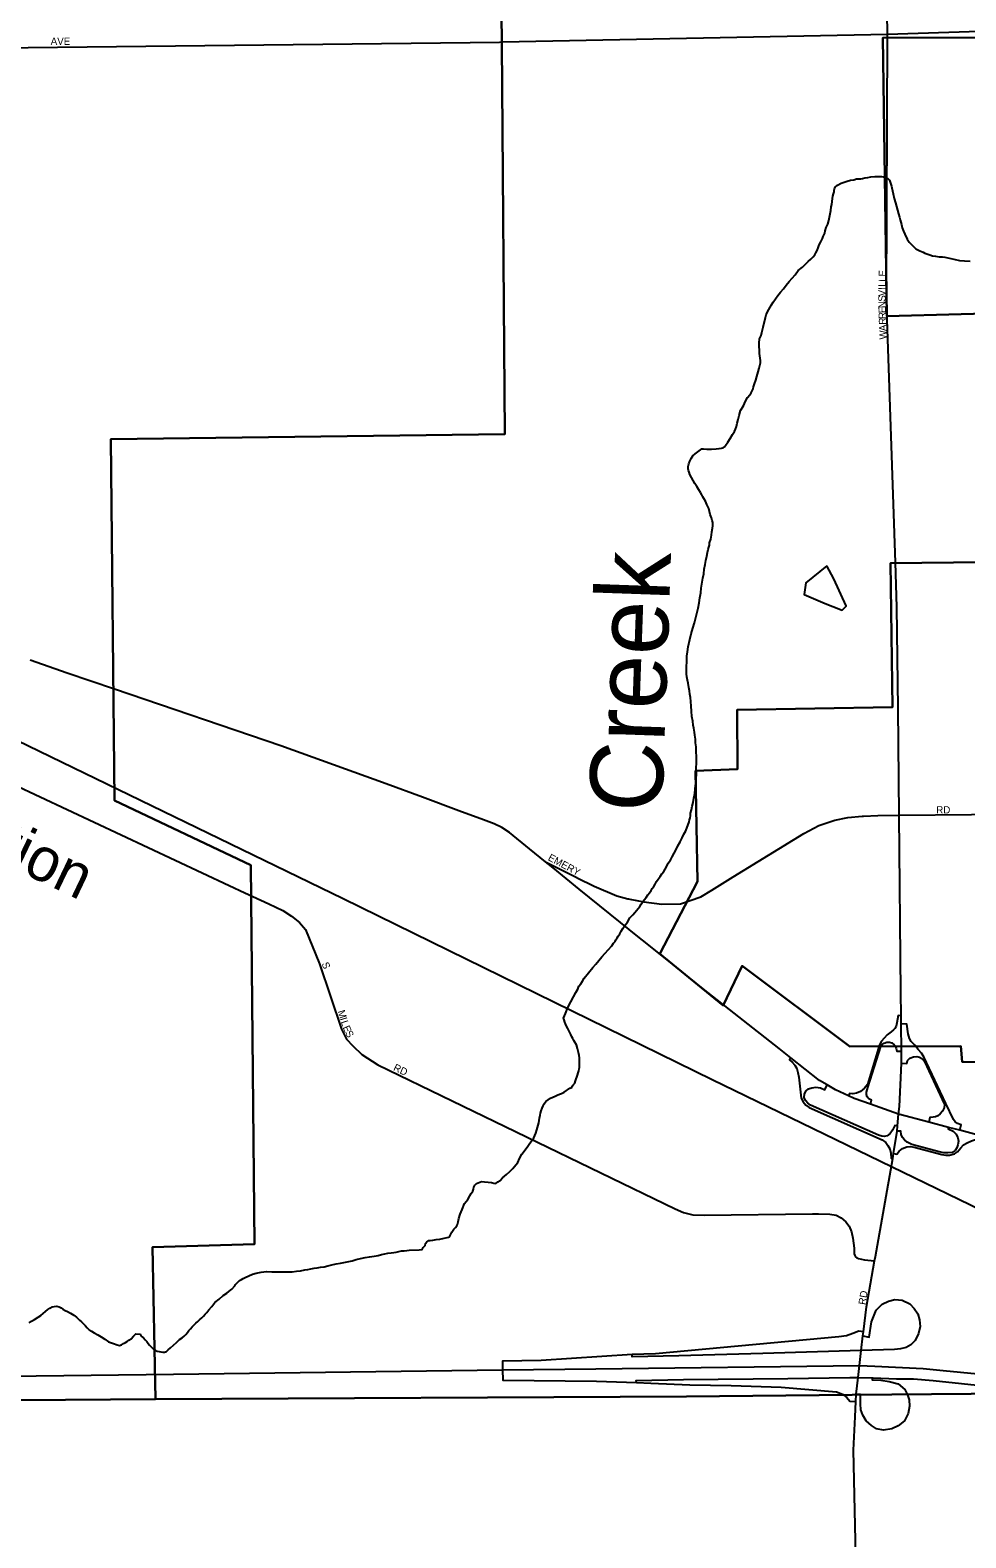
# Model space of a CAD drawing. Extents: x 2010165 to 2382125, y 1060529 to 1407316.
# Drawn here: x 2227010 to 2233426, y 1247901 to 1258243 of the extents above; entities that cross this region are included whole.
import ezdxf

# ---------------------------------------------------------------- set-up
doc = ezdxf.new("R2010")
doc.units = 0
for name, color, linetype in [('GM_P_County_Alignment', 7, 'Continuous'), ('GM_X_City_Street', 7, 'Continuous'), ('GM_X_City_Street_Text', 7, 'Continuous'), ('GM_X_Corporation', 7, 'Continuous'), ('GM_X_Interchange_Ramps', 7, 'Continuous'), ('GM_X_Interstate_Route', 7, 'Continuous'), ('GM_X_Minor_Lake', 7, 'Continuous'), ('GM_X_Minor_River', 7, 'Continuous'), ('GM_X_Minor_River_Text', 7, 'Continuous'), ('GM_X_Rail_Line', 7, 'Continuous'), ('GM_X_Rail_Line_Text', 7, 'Continuous'), ('GM_X_State_Route', 7, 'Continuous')]:
    doc.layers.add(name, color=color, linetype=linetype)

msp = doc.modelspace()

# ---------------------------------------------------------------- linework, layer by layer
at = {"layer": 'GM_P_County_Alignment'}
msp.add_lwpolyline([(2232374, 1250123), (2232416, 1250124), (2232494, 1250122), (2232536, 1250114), (2232571, 1250097), (2232604, 1250070), (2232625, 1250040), (2232641, 1250001), (2232652, 1249956), (2232660, 1249888), (2232661, 1249849), (2232664, 1249839), (2232670, 1249829), (2232679, 1249821), (2232690, 1249817), (2232731, 1249809), (2232800, 1249801)], dxfattribs=at)
at = {"layer": 'GM_X_City_Street'}
for points in [[(2232885, 1256325), (2232882, 1256407), (2232889, 1258216), (2232880, 1258794)], [(2232889, 1258216), (2233729, 1258242)], [(2222691, 1258072), (2222698, 1258072), (2222713, 1258073), (2223345, 1258089), (2224974, 1258102), (2230228, 1258161), (2230250, 1258162)], [(2230250, 1258162), (2232889, 1258216)], [(2232943, 1254592), (2232885, 1256325)], [(2232961, 1253593), (2232953, 1254285), (2232943, 1254592)], [(2225039, 1253940), (2228375, 1252375), (2228481, 1252326)], [(2232981, 1251642), (2232969, 1252858), (2232961, 1253593)], [(2232725, 1252852), (2232823, 1252855)], [(2232823, 1252855), (2232969, 1252858)], [(2232969, 1252858), (2235449, 1252882)], [(2231685, 1252345), (2231830, 1252436), (2232315, 1252733), (2232419, 1252787), (2232528, 1252824), (2232617, 1252842), (2232714, 1252852), (2232725, 1252852)], [(2230544, 1252539), (2230703, 1252459), (2230758, 1252431), (2230762, 1252429)], [(2230762, 1252429), (2230878, 1252372), (2231033, 1252305), (2231109, 1252285), (2231114, 1252284), (2231123, 1252282)], [(2231123, 1252282), (2231217, 1252263), (2231341, 1252249), (2231469, 1252251), (2231610, 1252298), (2231685, 1252345)], [(2228481, 1252326), (2228646, 1252250), (2228742, 1252204), (2228802, 1252166), (2228857, 1252123), (2228898, 1252073), (2228993, 1251839), (2229146, 1251391), (2229179, 1251322), (2229223, 1251276), (2229284, 1251216), (2229395, 1251147), (2231434, 1250159), (2231489, 1250134), (2231553, 1250116), (2231631, 1250115), (2232374, 1250123)], [(2232984, 1251239), (2232983, 1251426), (2232983, 1251483), (2232981, 1251642)], [(2232806, 1249832), (2232925, 1250503), (2232931, 1250537), (2232954, 1250692), (2232957, 1250728), (2232965, 1250807), (2232971, 1250860), (2232985, 1251157), (2232984, 1251239)], [(2232674, 1248887), (2232687, 1249002), (2232696, 1249084), (2232708, 1249186), (2232720, 1249286), (2232724, 1249315), (2232744, 1249486), (2232800, 1249801), (2232806, 1249832)], [(2232743, 1244071), (2232705, 1246230), (2232655, 1248503), (2232666, 1248731), (2232672, 1248836), (2232674, 1248887)]]:
    msp.add_lwpolyline(points, dxfattribs=at)
at = {"layer": 'GM_X_Corporation'}
for points in [[(2230214, 1260821), (2230244, 1258152), (2230265, 1255472), (2227564, 1255437), (2227588, 1252958), (2228523, 1252515), (2228548, 1249915), (2227849, 1249896), (2227869, 1248852), (2225087, 1248832), (2224248, 1248817), (2224194, 1250800), (2223519, 1250795), (2223513, 1251349), (2222349, 1251338), (2222348, 1251199), (2220710, 1251189), (2220707, 1252671), (2219651, 1252687)], [(2235366, 1248905), (2232646, 1248883), (2231511, 1248872), (2227869, 1248852), (2227849, 1249896), (2228548, 1249915), (2228523, 1252515), (2227588, 1252958), (2227564, 1255437), (2230265, 1255472), (2230244, 1258152), (2230214, 1260821), (2233473, 1260882)], [(2234414, 1256323), (2232884, 1256281), (2232856, 1258191), (2233719, 1258193)], [(2233719, 1258193), (2232856, 1258191), (2232884, 1256281), (2234414, 1256323)], [(2233985, 1251164), (2233400, 1251167), (2233392, 1251273), (2232631, 1251272), (2231893, 1251826), (2231761, 1251553), (2231327, 1251907), (2231586, 1252404), (2231572, 1253162), (2231861, 1253173), (2231857, 1253580), (2232924, 1253598), (2232910, 1254587), (2235499, 1254614)], [(2235499, 1254614), (2232910, 1254587), (2232924, 1253598), (2231857, 1253580), (2231861, 1253173), (2231572, 1253162), (2231586, 1252404), (2231327, 1251907), (2231761, 1251553), (2231893, 1251826), (2232631, 1251272), (2233392, 1251273), (2233400, 1251167), (2233985, 1251164)], [(2219671, 1248714), (2220282, 1248742), (2224248, 1248817), (2225087, 1248832), (2227869, 1248852), (2231511, 1248872), (2232646, 1248883), (2235366, 1248905)]]:
    msp.add_lwpolyline(points, dxfattribs=at)
at = {"layer": 'GM_X_Interchange_Ramps'}
for points in [[(2232983, 1251483), (2232961, 1251484), (2232953, 1251434), (2232948, 1251411), (2232940, 1251395), (2232931, 1251386), (2232913, 1251372), (2232886, 1251351), (2232865, 1251329), (2232848, 1251309), (2232833, 1251282), (2232751, 1251012), (2232732, 1250986), (2232704, 1250964), (2232676, 1250951), (2232650, 1250947), (2232628, 1250950), (2232621, 1250934)], [(2233384, 1250697), (2233393, 1250734), (2233368, 1250743), (2233353, 1250755), (2233341, 1250771), (2233289, 1250880), (2233138, 1251200), (2233121, 1251225), (2233099, 1251252), (2233077, 1251280), (2233052, 1251307), (2233039, 1251327), (2233030, 1251358), (2233021, 1251425), (2232983, 1251426)], [(2232773, 1250876), (2232780, 1250903), (2232761, 1250913), (2232749, 1250927), (2232745, 1250943), (2232745, 1250959), (2232753, 1250991), (2232842, 1251271), (2232853, 1251286), (2232866, 1251295), (2232885, 1251301), (2232903, 1251302), (2232918, 1251296), (2232934, 1251284), (2232943, 1251271), (2232948, 1251259), (2232953, 1251240), (2232984, 1251239)], [(2232985, 1251157), (2233021, 1251156), (2233027, 1251176), (2233043, 1251191), (2233067, 1251201), (2233091, 1251202), (2233108, 1251199), (2233124, 1251190), (2233142, 1251169), (2233279, 1250873), (2233278, 1250850), (2233266, 1250827), (2233250, 1250809), (2233235, 1250797), (2233219, 1250790), (2233203, 1250787), (2233180, 1250785), (2233172, 1250752)], [(2232227, 1251195), (2232217, 1251181), (2232235, 1251165), (2232254, 1251143), (2232266, 1251121), (2232275, 1251093), (2232280, 1251062), (2232296, 1250917), (2232310, 1250892), (2232329, 1250870), (2232351, 1250854), (2232853, 1250632), (2232877, 1250614), (2232892, 1250592), (2232905, 1250570), (2232912, 1250540), (2232913, 1250505), (2232925, 1250503)], [(2232957, 1250728), (2232938, 1250730), (2232924, 1250698), (2232908, 1250675), (2232887, 1250659), (2232867, 1250655), (2232850, 1250656), (2232826, 1250664), (2232360, 1250869), (2232342, 1250882), (2232326, 1250902), (2232317, 1250921), (2232320, 1250946), (2232331, 1250967), (2232348, 1250981), (2232370, 1250989), (2232397, 1250992), (2232430, 1250988), (2232458, 1250975), (2232476, 1251008)], [(2233306, 1250717), (2233304, 1250708), (2233339, 1250690), (2233360, 1250670), (2233372, 1250646), (2233375, 1250622), (2233372, 1250598), (2233365, 1250577), (2233352, 1250558), (2233333, 1250545), (2233302, 1250542), (2233275, 1250543), (2233242, 1250549), (2233055, 1250599), (2233023, 1250615), (2233005, 1250631), (2232991, 1250647), (2232983, 1250668), (2232981, 1250690), (2232954, 1250692)], [(2232931, 1250537), (2232952, 1250533), (2232969, 1250554), (2232991, 1250571), (2233021, 1250583), (2233046, 1250586), (2233071, 1250582), (2233262, 1250531), (2233289, 1250527), (2233315, 1250527), (2233348, 1250535), (2233368, 1250549), (2233391, 1250577), (2233411, 1250596), (2233435, 1250612), (2233464, 1250625), (2233492, 1250633), (2233515, 1250635), (2233555, 1250628), (2233561, 1250650)], [(2232720, 1249286), (2232764, 1249278), (2232779, 1249384), (2232810, 1249462), (2232853, 1249504), (2232895, 1249525), (2232938, 1249536), (2232989, 1249531), (2233041, 1249507), (2233072, 1249475), (2233097, 1249439), (2233108, 1249396), (2233113, 1249351), (2233101, 1249304), (2233078, 1249255), (2233049, 1249226), (2233017, 1249207), (2232978, 1249198), (2232936, 1249193), (2232708, 1249186), (2232033, 1249165), (2231458, 1249151), (2231137, 1249144), (2231137, 1249158)], [(2232724, 1249315), (2232692, 1249320), (2232650, 1249302), (2232607, 1249287), (2232554, 1249280), (2231299, 1249163), (2231137, 1249158), (2230515, 1249119), (2230249, 1249114), (2230250, 1249053)], [(2230250, 1249053), (2230251, 1248983), (2230894, 1248977), (2231167, 1248966), (2231265, 1248962), (2231533, 1248950), (2231816, 1248947), (2232159, 1248936), (2232540, 1248902), (2232581, 1248887), (2232610, 1248865), (2232631, 1248838), (2232672, 1248836)], [(2231167, 1248966), (2231166, 1248981), (2231489, 1248987), (2232205, 1248994), (2232631, 1249002), (2232687, 1249002), (2232784, 1249000), (2232790, 1249000), (2232951, 1248992), (2233067, 1248992), (2233203, 1248981), (2233397, 1248961), (2233674, 1248930), (2234202, 1248845), (2234500, 1248767), (2234737, 1248686), (2234971, 1248575), (2235169, 1248450), (2235360, 1248312), (2235410, 1248281)], [(2232784, 1249000), (2232784, 1248986), (2232843, 1248983), (2232900, 1248974), (2232962, 1248958), (2233008, 1248920), (2233027, 1248882), (2233038, 1248849), (2233040, 1248804), (2233031, 1248755), (2233005, 1248704), (2232963, 1248670), (2232918, 1248649), (2232861, 1248640), (2232814, 1248649), (2232779, 1248671), (2232742, 1248705), (2232720, 1248744), (2232706, 1248780), (2232703, 1248821), (2232704, 1248885), (2232674, 1248887)]]:
    msp.add_lwpolyline(points, dxfattribs=at)
at = {"layer": 'GM_X_Interstate_Route'}
for points in [[(2227992, 1249024), (2230250, 1249053), (2230888, 1249061)], [(2230888, 1249061), (2232696, 1249084), (2232801, 1249080)], [(2232801, 1249080), (2233133, 1249064), (2233271, 1249050)], [(2233271, 1249050), (2233793, 1248998), (2233951, 1248982), (2233952, 1248982)], [(2225115, 1248974), (2226479, 1249005), (2226660, 1249007), (2226863, 1249010), (2227992, 1249024)]]:
    msp.add_lwpolyline(points, dxfattribs=at)
at = {"layer": 'GM_X_Minor_Lake'}
for points in [[(2232473, 1254569), (2232329, 1254452), (2232318, 1254372), (2232446, 1254317)], [(2232446, 1254317), (2232449, 1254315), (2232579, 1254265), (2232606, 1254293), (2232606, 1254295), (2232521, 1254479), (2232473, 1254569)]]:
    msp.add_lwpolyline(points, dxfattribs=at)
at = {"layer": 'GM_X_Minor_River'}
for points in [[(2231771, 1255384), (2231777, 1255394), (2231793, 1255417), (2231810, 1255443), (2231826, 1255469), (2231840, 1255490), (2231847, 1255506), (2231853, 1255524), (2231857, 1255546), (2231864, 1255572), (2231872, 1255599), (2231881, 1255635), (2231901, 1255667), (2231915, 1255698), (2231930, 1255722), (2231944, 1255742), (2231954, 1255756), (2231960, 1255769), (2231967, 1255783), (2231971, 1255797), (2231977, 1255817), (2231985, 1255841), (2231992, 1255868), (2232002, 1255900), (2232009, 1255924), (2232013, 1255942), (2232017, 1255962), (2232018, 1255978), (2232016, 1255992), (2232014, 1256008), (2232012, 1256024), (2232011, 1256049), (2232009, 1256071), (2232009, 1256095), (2232012, 1256125), (2232022, 1256149), (2232027, 1256169), (2232031, 1256188), (2232037, 1256206), (2232052, 1256272), (2232058, 1256290), (2232063, 1256307), (2232075, 1256327), (2232085, 1256343), (2232093, 1256359), (2232106, 1256377), (2232122, 1256400), (2232138, 1256422), (2232155, 1256446), (2232175, 1256469), (2232195, 1256493), (2232214, 1256518), (2232234, 1256542), (2232256, 1256564), (2232277, 1256595), (2232305, 1256617), (2232325, 1256636), (2232345, 1256656), (2232363, 1256673), (2232378, 1256687), (2232390, 1256701), (2232398, 1256715), (2232406, 1256731), (2232414, 1256750), (2232421, 1256770), (2232431, 1256790), (2232443, 1256814), (2232448, 1256828), (2232454, 1256841), (2232458, 1256851), (2232462, 1256867), (2232469, 1256889), (2232479, 1256913), (2232487, 1256938), (2232492, 1256960), (2232496, 1256984), (2232500, 1257006), (2232503, 1257030), (2232507, 1257046), (2232509, 1257068), (2232512, 1257089), (2232514, 1257105), (2232518, 1257119), (2232522, 1257133), (2232524, 1257145), (2232525, 1257155), (2232529, 1257165), (2232547, 1257180), (2232571, 1257194), (2232591, 1257200), (2232613, 1257207), (2232635, 1257213), (2232657, 1257217), (2232677, 1257222), (2232693, 1257224), (2232707, 1257224), (2232717, 1257226), (2232733, 1257230), (2232753, 1257233), (2232775, 1257237), (2232803, 1257240)], [(2232803, 1257240), (2232829, 1257240), (2232847, 1257238), (2232859, 1257236), (2232869, 1257234), (2232890, 1257225), (2232902, 1257213), (2232908, 1257199), (2232912, 1257187), (2232917, 1257173), (2232919, 1257161), (2232923, 1257141), (2232928, 1257119), (2232934, 1257087), (2232943, 1257059), (2232951, 1257033), (2232958, 1257007), (2232964, 1256983), (2232970, 1256959), (2232975, 1256941), (2232981, 1256925), (2232985, 1256909), (2232990, 1256887), (2232998, 1256865), (2233008, 1256843), (2233023, 1256809), (2233037, 1256789), (2233048, 1256777), (2233084, 1256743), (2233111, 1256728), (2233133, 1256720), (2233145, 1256714), (2233165, 1256706), (2233179, 1256701), (2233198, 1256695), (2233218, 1256693), (2233242, 1256689), (2233266, 1256688), (2233282, 1256686), (2233302, 1256680), (2233343, 1256673), (2233383, 1256663), (2233417, 1256660), (2233455, 1256658)], [(2231556, 1252946), (2231561, 1252974), (2231567, 1253008), (2231570, 1253039), (2231574, 1253077), (2231577, 1253107), (2231579, 1253141), (2231578, 1253179), (2231580, 1253220), (2231579, 1253258), (2231578, 1253294), (2231576, 1253326), (2231573, 1253354), (2231573, 1253380), (2231568, 1253406), (2231566, 1253428), (2231560, 1253454), (2231557, 1253476), (2231553, 1253502), (2231548, 1253535), (2231544, 1253571), (2231543, 1253607), (2231541, 1253639), (2231538, 1253665), (2231534, 1253689), (2231531, 1253711), (2231527, 1253733), (2231522, 1253763), (2231518, 1253785), (2231514, 1253807), (2231511, 1253827), (2231511, 1253847), (2231511, 1253865), (2231510, 1253884), (2231512, 1253904), (2231512, 1253924), (2231513, 1253948), (2231517, 1253978), (2231522, 1254012), (2231534, 1254063), (2231543, 1254101), (2231554, 1254141), (2231566, 1254178), (2231590, 1254279), (2231598, 1254315), (2231603, 1254349), (2231609, 1254383), (2231612, 1254415), (2231618, 1254456), (2231623, 1254484), (2231629, 1254514), (2231632, 1254546), (2231638, 1254577), (2231643, 1254605), (2231649, 1254635), (2231654, 1254661), (2231660, 1254681), (2231664, 1254697), (2231668, 1254710), (2231669, 1254726), (2231677, 1254752), (2231681, 1254778), (2231684, 1254802), (2231690, 1254826), (2231692, 1254843), (2231691, 1254855), (2231691, 1254865), (2231687, 1254879), (2231681, 1254897), (2231674, 1254921), (2231664, 1254961), (2231651, 1254989), (2231641, 1255013), (2231630, 1255030), (2231622, 1255042), (2231616, 1255056), (2231606, 1255072), (2231595, 1255090), (2231581, 1255112), (2231568, 1255134), (2231556, 1255154), (2231546, 1255174), (2231533, 1255196), (2231529, 1255210), (2231525, 1255222), (2231523, 1255234), (2231522, 1255250), (2231526, 1255268), (2231534, 1255286), (2231543, 1255304), (2231555, 1255323), (2231569, 1255337), (2231615, 1255370), (2231627, 1255370), (2231651, 1255368), (2231681, 1255369), (2231713, 1255371), (2231735, 1255374), (2231751, 1255376), (2231761, 1255378), (2231771, 1255384)], [(2230724, 1250991), (2230728, 1251001), (2230736, 1251011), (2230744, 1251021), (2230750, 1251036), (2230755, 1251050), (2230759, 1251062), (2230763, 1251076), (2230767, 1251090), (2230773, 1251104), (2230774, 1251118), (2230776, 1251128), (2230778, 1251141), (2230778, 1251151), (2230778, 1251163), (2230778, 1251173), (2230777, 1251183), (2230777, 1251195), (2230775, 1251211), (2230771, 1251231), (2230764, 1251259), (2230756, 1251283), (2230745, 1251301), (2230739, 1251313), (2230731, 1251327), (2230725, 1251339), (2230718, 1251353), (2230708, 1251373), (2230696, 1251394), (2230685, 1251416), (2230677, 1251438), (2230671, 1251454), (2230668, 1251466), (2230680, 1251499), (2230697, 1251539), (2230717, 1251578), (2230736, 1251612), (2230752, 1251642), (2230766, 1251665), (2230773, 1251685), (2230785, 1251701), (2230797, 1251719), (2230810, 1251740), (2230868, 1251813), (2230889, 1251837), (2230909, 1251862), (2230931, 1251886), (2230952, 1251911), (2230974, 1251935), (2230998, 1251963), (2231011, 1251980), (2231021, 1251992), (2231027, 1252004), (2231035, 1252016), (2231043, 1252028), (2231053, 1252045), (2231062, 1252063), (2231074, 1252081), (2231088, 1252101), (2231105, 1252124), (2231121, 1252154), (2231143, 1252175), (2231157, 1252191), (2231168, 1252205), (2231180, 1252219), (2231190, 1252233), (2231200, 1252248), (2231210, 1252262), (2231221, 1252278), (2231233, 1252294), (2231245, 1252311), (2231257, 1252325), (2231269, 1252341), (2231276, 1252355), (2231286, 1252369), (2231296, 1252386), (2231306, 1252404), (2231317, 1252420), (2231331, 1252438), (2231341, 1252457), (2231355, 1252473), (2231365, 1252487), (2231374, 1252503), (2231386, 1252528), (2231400, 1252550), (2231413, 1252572), (2231425, 1252597), (2231439, 1252623), (2231452, 1252649), (2231468, 1252676), (2231480, 1252702), (2231493, 1252728), (2231505, 1252752), (2231528, 1252813), (2231532, 1252827), (2231536, 1252839), (2231537, 1252853), (2231539, 1252871), (2231545, 1252894), (2231550, 1252920), (2231556, 1252946)], [(2229109, 1249780), (2229139, 1249786), (2229173, 1249793), (2229195, 1249797), (2229219, 1249802), (2229245, 1249810), (2229275, 1249817), (2229307, 1249825), (2229338, 1249830), (2229368, 1249834), (2229396, 1249838), (2229420, 1249845), (2229442, 1249849), (2229462, 1249853), (2229486, 1249856), (2229504, 1249858), (2229520, 1249862), (2229538, 1249865), (2229556, 1249869), (2229574, 1249871), (2229592, 1249873), (2229610, 1249874), (2229678, 1249877), (2229698, 1249879), (2229706, 1249893), (2229718, 1249907), (2229722, 1249920), (2229731, 1249932), (2229743, 1249940), (2229753, 1249942), (2229771, 1249944), (2229793, 1249947), (2229820, 1249951), (2229848, 1249958), (2229870, 1249962), (2229882, 1249964), (2229889, 1249976), (2229901, 1249999), (2229915, 1250019), (2229927, 1250031), (2229935, 1250041), (2229940, 1250051), (2229944, 1250068), (2229950, 1250092), (2229959, 1250122), (2229973, 1250154), (2229988, 1250195), (2230012, 1250223), (2230026, 1250248), (2230035, 1250264), (2230045, 1250280), (2230051, 1250292), (2230053, 1250306), (2230060, 1250320), (2230070, 1250331), (2230106, 1250345), (2230126, 1250343), (2230151, 1250340), (2230173, 1250338), (2230189, 1250334), (2230203, 1250332), (2230217, 1250343), (2230233, 1250353), (2230250, 1250371), (2230276, 1250394), (2230300, 1250414), (2230320, 1250435), (2230341, 1250459), (2230353, 1250477), (2230365, 1250504), (2230382, 1250534), (2230404, 1250562), (2230422, 1250587), (2230437, 1250609), (2230453, 1250629), (2230463, 1250646), (2230471, 1250662), (2230478, 1250678), (2230484, 1250700), (2230490, 1250716), (2230494, 1250733), (2230497, 1250747), (2230501, 1250763), (2230503, 1250781), (2230507, 1250801), (2230510, 1250815), (2230514, 1250831), (2230520, 1250849), (2230528, 1250864), (2230535, 1250878), (2230547, 1250894), (2230561, 1250906), (2230579, 1250917), (2230593, 1250923), (2230609, 1250931), (2230623, 1250937), (2230639, 1250944), (2230653, 1250950), (2230671, 1250958), (2230710, 1250985), (2230724, 1250991)], [(2227265, 1249454), (2227287, 1249442), (2227310, 1249428), (2227328, 1249414), (2227348, 1249395), (2227363, 1249383), (2227375, 1249369), (2227387, 1249357), (2227400, 1249343), (2227414, 1249329), (2227430, 1249319), (2227450, 1249308), (2227473, 1249294), (2227497, 1249280), (2227521, 1249264), (2227548, 1249247), (2227582, 1249235), (2227606, 1249226), (2227622, 1249220), (2227636, 1249226), (2227650, 1249234), (2227664, 1249242), (2227676, 1249249), (2227686, 1249257), (2227702, 1249267), (2227718, 1249285), (2227734, 1249300), (2227764, 1249298), (2227772, 1249284), (2227788, 1249274), (2227798, 1249260), (2227811, 1249249), (2227819, 1249235), (2227829, 1249223), (2227837, 1249213), (2227854, 1249199), (2227870, 1249187), (2227880, 1249183), (2227894, 1249180), (2227906, 1249178), (2227920, 1249176), (2227932, 1249174), (2227946, 1249180), (2227956, 1249190), (2227972, 1249205), (2227992, 1249223), (2228014, 1249242), (2228033, 1249262), (2228053, 1249274), (2228065, 1249285), (2228077, 1249297), (2228089, 1249311), (2228099, 1249323), (2228109, 1249335), (2228120, 1249348), (2228132, 1249360), (2228146, 1249374), (2228160, 1249386), (2228172, 1249397), (2228188, 1249411), (2228199, 1249423), (2228209, 1249435), (2228221, 1249448), (2228235, 1249466), (2228255, 1249488), (2228276, 1249515), (2228306, 1249539), (2228334, 1249564), (2228358, 1249580), (2228373, 1249592), (2228383, 1249601), (2228393, 1249607), (2228413, 1249629), (2228419, 1249639), (2228431, 1249654), (2228445, 1249666), (2228460, 1249674), (2228470, 1249680), (2228484, 1249688), (2228510, 1249699), (2228534, 1249709), (2228560, 1249718), (2228594, 1249724), (2228630, 1249729), (2228668, 1249727), (2228709, 1249726), (2228747, 1249726), (2228779, 1249725), (2228807, 1249727), (2228837, 1249730), (2228863, 1249734), (2228893, 1249739), (2228913, 1249743), (2228935, 1249747), (2228957, 1249752), (2228979, 1249754), (2229001, 1249758), (2229025, 1249761), (2229051, 1249767), (2229079, 1249774), (2229109, 1249780)], [(2227003, 1249377), (2227019, 1249388), (2227039, 1249400), (2227065, 1249414), (2227083, 1249427), (2227132, 1249468), (2227144, 1249476), (2227160, 1249486), (2227174, 1249488), (2227192, 1249491), (2227208, 1249487), (2227223, 1249479), (2227233, 1249471), (2227249, 1249461), (2227265, 1249454)]]:
    msp.add_lwpolyline(points, dxfattribs=at)
at = {"layer": 'GM_X_Rail_Line'}
msp.add_lwpolyline([(2217826, 1256444), (2219894, 1255886), (2223160, 1254980), (2224057, 1254669), (2225066, 1254240), (2226529, 1253561), (2229156, 1252286), (2231687, 1251046), (2234226, 1249813), (2238408, 1247816), (2240875, 1246583), (2242948, 1245568), (2246838, 1243692)], dxfattribs=at)
at = {"layer": 'GM_X_State_Route'}
for points in [[(2227589, 1253722), (2227264, 1253833), (2227010, 1253921)], [(2231188, 1252018), (2230987, 1252180), (2230774, 1252351), (2230597, 1252497), (2230544, 1252539), (2230435, 1252627), (2230296, 1252739), (2230244, 1252774), (2230191, 1252799), (2230119, 1252826), (2229949, 1252888), (2229701, 1252982), (2229451, 1253074), (2228728, 1253333), (2227589, 1253722)], [(2231626, 1251668), (2231469, 1251792), (2231209, 1252001), (2231188, 1252018)], [(2232147, 1251258), (2231626, 1251668)], [(2233662, 1250623), (2233561, 1250650), (2233384, 1250697), (2233306, 1250717), (2233172, 1250752), (2232965, 1250807), (2232773, 1250876), (2232661, 1250915), (2232621, 1250934), (2232533, 1250975), (2232476, 1251008), (2232423, 1251039), (2232227, 1251195), (2232147, 1251258)]]:
    msp.add_lwpolyline(points, dxfattribs=at)

# ---------------------------------------------------------------- texts
at = {"layer": 'GM_X_City_Street_Text'}
for s, rotation, p in [('AVE', 0, (2227151, 1258142)), ('E', 88.6614, (2232878, 1256552)), ('I', 88.6444, (2232876, 1256460)), ('L', 88.6614, (2232877, 1256517)), ('L', 88.6879, (2232876, 1256482)), ('S', 90.765, (2232876, 1256381)), ('V', 88.9945, (2232875, 1256416)), ('N', 91.749, (2232877, 1256337)), ('E', 91.749, (2232878, 1256302)), ('R', 91.749, (2232879, 1256262)), ('R', 91.749, (2232880, 1256223)), ('A', 91.749, (2232882, 1256179)), ('W', 91.749, (2232884, 1256122)), ('RD', 0, (2233223, 1252870)), ('EMERY', 331.8592, (2230556, 1252552)), ('S', 290.5471, (2229008, 1251840)), ('M', 287.0237, (2229118, 1251513)), ('I', 286.9966, (2229133, 1251463)), ('L', 287.0188, (2229140, 1251442)), ('E', 292.9114, (2229152, 1251403)), ('S', 298.2942, (2229168, 1251366)), ('RD', 334.7983, (2229496, 1251110)), ('RD', 80.5436, (2232738, 1249497))]:
    msp.add_text(s, height=50, rotation=rotation, dxfattribs=at).set_placement(p)
at = {"layer": 'GM_X_Minor_River_Text'}
msp.add_text('Creek', height=500.3, rotation=87.9831, dxfattribs=at).set_placement((2231342, 1252873))
at = {"layer": 'GM_X_Rail_Line_Text'}
msp.add_text('Corporation', height=299, rotation=334.4727, dxfattribs=at).set_placement((2225465, 1253174))

doc.saveas('drawing.dxf')
